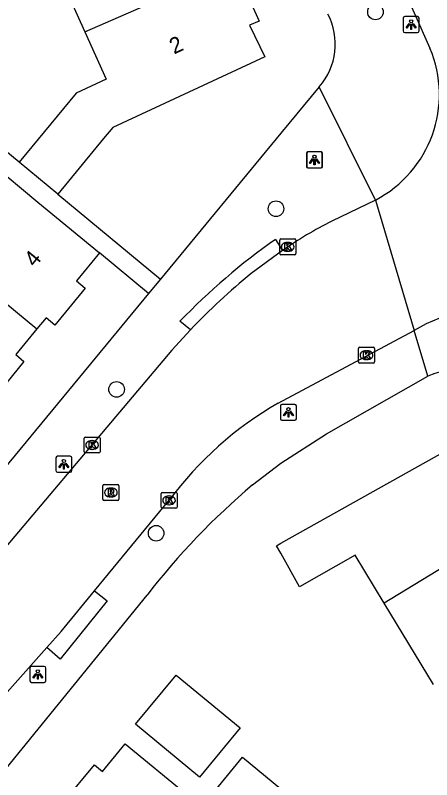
# Model space of a CAD drawing. Extents: x 162074 to 163034, y 381824 to 382557.
# Drawn here: x 162483.35 to 162509.46, y 382294.33 to 382342.23 of the extents above; entities that cross this region are included whole.
import ezdxf

# ---------------------------------------------------------------- set-up
doc = ezdxf.new("R2010")
doc.units = 0
for name, color, linetype in [('IMGEO_Boom', 7, 'Continuous'), ('IMGEO_Kolk', 7, 'Continuous'), ('IMGEO_Lichtpunt', 7, 'Continuous'), ('IMGEO_Pand', 7, 'Continuous'), ('IMGEO_Pand_nummerreeks', 7, 'Continuous'), ('IMGEO_Rijbaan_lokaal_open', 7, 'Continuous'), ('IMGEO_Rioolput', 7, 'Continuous'), ('IMGEO_Voetpad_open', 7, 'Continuous')]:
    doc.layers.add(name, color=color, linetype=linetype)

msp = doc.modelspace()

# ---------------------------------------------------------------- linework, layer by layer
at = {"layer": 'IMGEO_Boom'}
for centre in [(162505.936, 382342.432), (162499.7, 382330.105), (162489.706, 382318.782), (162492.185, 382309.77)]:
    msp.add_circle(centre, 0.489, dxfattribs=at)
at = {"layer": 'IMGEO_Kolk'}
for p, q in [((162499.935, 382327.291), (162499.935, 382328.143)), ((162500.01, 382328.217), (162500.862, 382328.217)), ((162500.936, 382328.143), (162500.936, 382327.291)), ((162500.423, 382327.997), (162500.448, 382327.997)), ((162500.862, 382327.217), (162500.01, 382327.217)), ((162500.446, 382327.437), (162500.421, 382327.437)), ((162504.948, 382321.43), (162505.8, 382321.43)), ((162504.873, 382320.504), (162504.873, 382321.356)), ((162505.361, 382321.21), (162505.386, 382321.21)), ((162505.874, 382321.356), (162505.874, 382320.504)), ((162505.8, 382320.43), (162504.948, 382320.43)), ((162505.384, 382320.65), (162505.359, 382320.65)), ((162487.67, 382314.873), (162487.67, 382315.725)), ((162487.745, 382315.799), (162488.597, 382315.799)), ((162488.671, 382315.725), (162488.671, 382314.873)), ((162488.158, 382315.579), (162488.183, 382315.579)), ((162488.597, 382314.799), (162487.745, 382314.799)), ((162488.181, 382315.019), (162488.156, 382315.019)), ((162492.495, 382311.407), (162492.495, 382312.259)), ((162492.57, 382312.333), (162493.422, 382312.333)), ((162493.496, 382312.259), (162493.496, 382311.407)), ((162492.983, 382312.113), (162493.008, 382312.113)), ((162493.422, 382311.333), (162492.57, 382311.333)), ((162493.006, 382311.553), (162492.981, 382311.553))]:
    msp.add_line(p, q, dxfattribs=at)
for points in [[(162499.935, 382327.291), (162499.935, 382328.143)], [(162500.01, 382328.217), (162500.862, 382328.217)], [(162500.936, 382328.143), (162500.936, 382327.291)], [(162500.256, 382327.917), (162500.379, 382327.917), (162500.379, 382327.766), (162500.509, 382327.917), (162500.673, 382327.917), (162500.527, 382327.766), (162500.68, 382327.517), (162500.528, 382327.517), (162500.443, 382327.681), (162500.379, 382327.614), (162500.379, 382327.517), (162500.256, 382327.517), (162500.256, 382327.917)], [(162500.862, 382327.217), (162500.01, 382327.217)], [(162504.948, 382321.43), (162505.8, 382321.43)], [(162504.873, 382320.504), (162504.873, 382321.356)], [(162505.194, 382321.13), (162505.317, 382321.13), (162505.317, 382320.979), (162505.447, 382321.13), (162505.611, 382321.13), (162505.465, 382320.979), (162505.618, 382320.73), (162505.466, 382320.73), (162505.381, 382320.894), (162505.317, 382320.827), (162505.317, 382320.73), (162505.194, 382320.73), (162505.194, 382321.13)], [(162505.874, 382321.356), (162505.874, 382320.504)], [(162505.8, 382320.43), (162504.948, 382320.43)], [(162487.67, 382314.873), (162487.67, 382315.725)], [(162487.745, 382315.799), (162488.597, 382315.799)], [(162488.671, 382315.725), (162488.671, 382314.873)], [(162487.991, 382315.499), (162488.114, 382315.499), (162488.114, 382315.348), (162488.244, 382315.499), (162488.408, 382315.499), (162488.262, 382315.348), (162488.415, 382315.099), (162488.263, 382315.099), (162488.178, 382315.263), (162488.114, 382315.196), (162488.114, 382315.099), (162487.991, 382315.099), (162487.991, 382315.499)], [(162488.597, 382314.799), (162487.745, 382314.799)], [(162492.495, 382311.407), (162492.495, 382312.259)], [(162492.57, 382312.333), (162493.422, 382312.333)], [(162493.496, 382312.259), (162493.496, 382311.407)], [(162492.816, 382312.033), (162492.939, 382312.033), (162492.939, 382311.882), (162493.069, 382312.033), (162493.233, 382312.033), (162493.087, 382311.882), (162493.24, 382311.633), (162493.088, 382311.633), (162493.003, 382311.797), (162492.939, 382311.73), (162492.939, 382311.633), (162492.816, 382311.633), (162492.816, 382312.033)], [(162493.422, 382311.333), (162492.57, 382311.333)]]:
    msp.add_lwpolyline(points, dxfattribs=at)
for centre, start, end in [((162500.012, 382328.141), 91.552, 178.448), ((162500.012, 382328.141), 91.552, 178.448), ((162500.86, 382328.141), 1.552, 88.448), ((162500.86, 382328.141), 1.552, 88.448), ((162500.012, 382327.293), 181.552, 268.448), ((162500.012, 382327.293), 181.552, 268.448), ((162500.86, 382327.293), 271.552, 358.448), ((162500.86, 382327.293), 271.552, 358.448), ((162504.95, 382321.354), 91.552, 178.448), ((162504.95, 382321.354), 91.552, 178.448), ((162505.798, 382321.354), 1.552, 88.448), ((162505.798, 382321.354), 1.552, 88.448), ((162504.95, 382320.506), 181.552, 268.448), ((162504.95, 382320.506), 181.552, 268.448), ((162505.798, 382320.506), 271.552, 358.448), ((162505.798, 382320.506), 271.552, 358.448), ((162487.747, 382315.723), 91.552, 178.448), ((162487.747, 382315.723), 91.552, 178.448), ((162488.595, 382315.723), 1.552, 88.448), ((162488.595, 382315.723), 1.552, 88.448), ((162487.747, 382314.875), 181.552, 268.448), ((162487.747, 382314.875), 181.552, 268.448), ((162488.595, 382314.875), 271.552, 358.448), ((162488.595, 382314.875), 271.552, 358.448), ((162492.572, 382312.257), 91.552, 178.448), ((162492.572, 382312.257), 91.552, 178.448), ((162493.42, 382312.257), 1.552, 88.448), ((162493.42, 382312.257), 1.552, 88.448), ((162492.572, 382311.409), 181.552, 268.448), ((162492.572, 382311.409), 181.552, 268.448), ((162493.42, 382311.409), 271.552, 358.448), ((162493.42, 382311.409), 271.552, 358.448)]:
    msp.add_arc(centre, 0.0765, start, end, dxfattribs=at)
for centre, major_axis, ratio, start_param, end_param in [((162500.422, 382327.717), (-0.387, 0.002), 0.722429, 4.712389, 7.853982), ((162500.447, 382327.717), (-0.39, 0.002), 0.717154, 1.570796, 4.712389), ((162505.36, 382320.93), (-0.387, 0.002), 0.722429, 4.712389, 7.853982), ((162505.385, 382320.93), (-0.39, 0.002), 0.717154, 1.570796, 4.712389), ((162488.157, 382315.299), (-0.387, 0.002), 0.722429, 4.712389, 7.853982), ((162488.182, 382315.299), (-0.39, 0.002), 0.717154, 1.570796, 4.712389), ((162492.982, 382311.833), (-0.387, 0.002), 0.722429, 4.712389, 7.853982), ((162493.007, 382311.833), (-0.39, 0.002), 0.717154, 1.570796, 4.712389)]:
    msp.add_ellipse(centre, major_axis=major_axis, ratio=ratio, start_param=start_param, end_param=end_param, dxfattribs=at)
at = {"layer": 'IMGEO_Lichtpunt'}
for p, q in [((162507.672, 382342.049), (162507.672, 382341.242)), ((162507.672, 382342.049), (162507.672, 382341.242)), ((162508.574, 382342.144), (162507.766, 382342.144)), ((162508.574, 382342.144), (162507.766, 382342.144)), ((162508.668, 382341.242), (162508.668, 382342.049)), ((162508.668, 382341.242), (162508.668, 382342.049)), ((162507.766, 382341.148), (162508.574, 382341.148)), ((162507.766, 382341.148), (162508.574, 382341.148)), ((162501.603, 382333.566), (162501.603, 382332.759)), ((162501.603, 382333.566), (162501.603, 382332.759)), ((162501.623, 382333.565), (162501.623, 382332.758)), ((162501.623, 382333.565), (162501.623, 382332.758)), ((162502.505, 382333.661), (162501.697, 382333.661)), ((162502.505, 382333.661), (162501.697, 382333.661)), ((162502.525, 382333.66), (162501.717, 382333.66)), ((162502.525, 382333.66), (162501.717, 382333.66)), ((162502.599, 382332.759), (162502.599, 382333.566)), ((162502.599, 382332.759), (162502.599, 382333.566)), ((162502.619, 382332.758), (162502.619, 382333.565)), ((162502.619, 382332.758), (162502.619, 382333.565)), ((162501.697, 382332.665), (162502.505, 382332.665)), ((162501.697, 382332.665), (162502.505, 382332.665)), ((162501.717, 382332.664), (162502.525, 382332.664)), ((162501.717, 382332.664), (162502.525, 382332.664)), ((162499.979, 382317.748), (162499.979, 382316.941)), ((162499.979, 382317.748), (162499.979, 382316.941)), ((162500.881, 382317.843), (162500.073, 382317.843)), ((162500.881, 382317.843), (162500.073, 382317.843)), ((162500.975, 382316.941), (162500.975, 382317.748)), ((162500.975, 382316.941), (162500.975, 382317.748)), ((162500.073, 382316.847), (162500.881, 382316.847)), ((162500.073, 382316.847), (162500.881, 382316.847)), ((162485.903, 382314.501), (162485.903, 382313.694)), ((162485.903, 382314.501), (162485.903, 382313.694)), ((162486.805, 382314.596), (162485.997, 382314.596)), ((162486.805, 382314.596), (162485.997, 382314.596)), ((162486.899, 382313.694), (162486.899, 382314.501)), ((162486.899, 382313.694), (162486.899, 382314.501)), ((162485.997, 382313.6), (162486.805, 382313.6)), ((162485.997, 382313.6), (162486.805, 382313.6)), ((162484.271, 382301.324), (162484.271, 382300.517)), ((162484.271, 382301.324), (162484.271, 382300.517)), ((162485.173, 382301.419), (162484.365, 382301.419)), ((162485.173, 382301.419), (162484.365, 382301.419)), ((162485.267, 382300.517), (162485.267, 382301.324)), ((162485.267, 382300.517), (162485.267, 382301.324)), ((162484.365, 382300.423), (162485.173, 382300.423)), ((162484.365, 382300.423), (162485.173, 382300.423))]:
    msp.add_line(p, q, dxfattribs=at)
for points in [[(162508.046, 382341.713), (162508.085, 382341.685), (162507.897, 382341.423), (162507.859, 382341.45), (162508.046, 382341.713)], [(162508.148, 382341.665), (162508.195, 382341.665), (162508.195, 382341.343), (162508.148, 382341.343), (162508.148, 382341.665)], [(162508.258, 382341.685), (162508.296, 382341.712), (162508.483, 382341.45), (162508.444, 382341.422), (162508.258, 382341.685)], [(162501.977, 382333.23), (162502.016, 382333.202), (162501.828, 382332.94), (162501.79, 382332.967), (162501.977, 382333.23)], [(162501.997, 382333.229), (162502.036, 382333.201), (162501.848, 382332.939), (162501.81, 382332.966), (162501.997, 382333.229)], [(162502.079, 382333.182), (162502.126, 382333.182), (162502.126, 382332.86), (162502.079, 382332.86), (162502.079, 382333.182)], [(162502.099, 382333.181), (162502.146, 382333.181), (162502.146, 382332.859), (162502.099, 382332.859), (162502.099, 382333.181)], [(162502.189, 382333.202), (162502.227, 382333.229), (162502.414, 382332.967), (162502.375, 382332.939), (162502.189, 382333.202)], [(162502.209, 382333.201), (162502.247, 382333.228), (162502.434, 382332.966), (162502.395, 382332.938), (162502.209, 382333.201)], [(162500.353, 382317.412), (162500.392, 382317.384), (162500.204, 382317.122), (162500.166, 382317.149), (162500.353, 382317.412)], [(162500.455, 382317.364), (162500.502, 382317.364), (162500.502, 382317.042), (162500.455, 382317.042), (162500.455, 382317.364)], [(162500.565, 382317.384), (162500.603, 382317.411), (162500.79, 382317.149), (162500.751, 382317.121), (162500.565, 382317.384)], [(162486.277, 382314.165), (162486.316, 382314.137), (162486.128, 382313.875), (162486.09, 382313.902), (162486.277, 382314.165)], [(162486.379, 382314.117), (162486.426, 382314.117), (162486.426, 382313.795), (162486.379, 382313.795), (162486.379, 382314.117)], [(162486.489, 382314.137), (162486.527, 382314.164), (162486.714, 382313.902), (162486.675, 382313.874), (162486.489, 382314.137)], [(162484.645, 382300.988), (162484.684, 382300.96), (162484.496, 382300.698), (162484.458, 382300.725), (162484.645, 382300.988)], [(162484.747, 382300.94), (162484.794, 382300.94), (162484.794, 382300.618), (162484.747, 382300.618), (162484.747, 382300.94)], [(162484.857, 382300.96), (162484.895, 382300.987), (162485.082, 382300.725), (162485.043, 382300.697), (162484.857, 382300.96)]]:
    msp.add_lwpolyline(points, dxfattribs=at)
for centre in [(162508.171, 382341.847), (162502.102, 382333.364), (162502.122, 382333.363), (162500.478, 382317.546), (162486.402, 382314.299), (162484.77, 382301.122)]:
    msp.add_circle(centre, 0.0994, dxfattribs=at)
for centre, start, end in [((162507.766, 382342.049), 90, 180), ((162507.766, 382342.049), 90, 180), ((162508.574, 382342.049), 0, 90), ((162508.574, 382342.049), 0, 90), ((162507.766, 382341.242), 180, 270), ((162507.766, 382341.242), 180, 270), ((162508.574, 382341.242), 270, 0), ((162508.574, 382341.242), 270, 360), ((162501.697, 382333.566), 90, 180), ((162501.697, 382333.566), 90, 180), ((162501.717, 382333.565), 90, 180), ((162501.717, 382333.565), 90, 180), ((162502.505, 382333.566), 0, 90), ((162502.505, 382333.566), 0, 90), ((162502.525, 382333.565), 0, 90), ((162502.525, 382333.565), 0, 90), ((162501.697, 382332.759), 180, 270), ((162501.697, 382332.759), 180, 270), ((162501.717, 382332.758), 180, 270), ((162501.717, 382332.758), 180, 270), ((162502.505, 382332.759), 270, 0), ((162502.505, 382332.759), 270, 360), ((162502.525, 382332.758), 270, 0), ((162502.525, 382332.758), 270, 360), ((162500.073, 382317.748), 90, 180), ((162500.073, 382317.748), 90, 180), ((162500.881, 382317.748), 0, 90), ((162500.881, 382317.748), 0, 90), ((162500.073, 382316.941), 180, 270), ((162500.073, 382316.941), 180, 270), ((162500.881, 382316.941), 270, 0), ((162500.881, 382316.941), 270, 360), ((162485.997, 382314.501), 90, 180), ((162485.997, 382314.501), 90, 180), ((162486.805, 382314.501), 0, 90), ((162486.805, 382314.501), 0, 90), ((162485.997, 382313.694), 180, 270), ((162485.997, 382313.694), 180, 270), ((162486.805, 382313.694), 270, 0), ((162486.805, 382313.694), 270, 360), ((162484.365, 382301.324), 90, 180), ((162484.365, 382301.324), 90, 180), ((162485.173, 382301.324), 0, 90), ((162485.173, 382301.324), 0, 90), ((162484.365, 382300.517), 180, 270), ((162484.365, 382300.517), 180, 270), ((162485.173, 382300.517), 270, 0), ((162485.173, 382300.517), 270, 360)]:
    msp.add_arc(centre, 0.0946, start, end, dxfattribs=at)
at = {"layer": 'IMGEO_Pand'}
for points in [[(162485.296, 382346.572), (162487.714, 382341.196)], [(162496.445, 382345.014), (162496.755, 382344.347), (162497.405, 382344.624), (162498.654, 382341.85), (162498.034, 382341.602), (162498.995, 382339.629), (162489.464, 382335.199), (162488.889, 382334.502), (162486.015, 382331.018)], [(162487.714, 382341.196), (162496.445, 382345.014)], [(162487.714, 382341.196), (162489.047, 382338.232), (162487.169, 382337.352), (162483.592, 382333.018)], [(162479.625, 382334.767), (162481.796, 382332.976), (162484.773, 382330.52), (162488.629, 382327.337)], [(162486.015, 382331.018), (162483.592, 382333.018)], [(162477.874, 382328.222), (162484.715, 382322.583)], [(162488.629, 382327.337), (162487.187, 382325.591), (162487.741, 382325.134), (162485.83, 382322.818), (162485.282, 382323.27), (162484.715, 382322.583)], [(162484.715, 382322.583), (162483.382, 382320.967), (162483.9, 382320.54), (162482.003, 382318.241), (162481.474, 382318.677), (162480.883, 382317.961)], [(162506.484, 382305.391), (162504.665, 382308.393), (162501.176, 382306.412), (162500, 382308.518), (162499.735, 382308.992), (162500, 382309.14), (162511.402, 382315.528), (162511.986, 382314.601), (162512.506, 382314.97), (162514.105, 382312.367), (162513.559, 382312.037), (162514.538, 382310.298)], [(162514.538, 382310.298), (162506.484, 382305.391)], [(162509.575, 382300.289), (162506.484, 382305.391)], [(162490.896, 382297.801), (162493.439, 382300.888), (162497.453, 382297.582), (162494.91, 382294.495), (162490.896, 382297.801)], [(162486.363, 382291.79), (162486.927, 382292.474), (162486.387, 382292.919), (162488.311, 382295.255), (162488.816, 382294.839), (162490.252, 382296.582), (162494.111, 382293.403), (162497.184, 382290.872), (162493.259, 382286.105)], [(162495.898, 382293.681), (162497.592, 382295.738), (162500, 382293.755), (162500.672, 382293.201), (162500, 382292.385), (162498.978, 382291.144), (162495.898, 382293.681)]]:
    msp.add_lwpolyline(points, dxfattribs=at)
at = {"layer": 'IMGEO_Rijbaan_lokaal_open'}
for points in [[(162507.37, 382344.617), (162509.349, 382340.171)], [(162505.928, 382330.651), (162503.197, 382329.33)], [(162505.928, 382330.651), (162508.367, 382322.476)], [(162500.099, 382327.492), (162498.149, 382326.045)], [(162494.332, 382322.507), (162493.176, 382321.235), (162479.463, 382305.043), (162469.096, 382292.53)], [(162499.83, 382317.919), (162508.367, 382322.476)], [(162488.329, 382306.167), (162492.996, 382311.833)], [(162485.327, 382302.608), (162486.228, 382303.617), (162488.329, 382306.167)], [(162454.648, 382265.37), (162456.009, 382267.016), (162459.852, 382271.661), (162463.337, 382276.342), (162470.953, 382285.525), (162475.751, 382291.321), (162481.508, 382298.327), (162485.327, 382302.608)]]:
    msp.add_lwpolyline(points, dxfattribs=at)
for centre, radius, start, end in [((162502.499, 382337.258), 7.444, 297.4284, 23.04), ((162516.527, 382303.331), 29.217, 117.1458, 124.2144), ((162523.432, 382294.941), 40.084, 129.1053, 136.5499), ((162512.867, 382315.071), 8.665, 30.9294, 121.2898), ((162511.105, 382298.379), 22.56, 119.9848, 143.3884)]:
    msp.add_arc(centre, radius, start, end, dxfattribs=at)
at = {"layer": 'IMGEO_Rioolput'}
for p, q in [((162488.848, 382311.897), (162488.848, 382312.749)), ((162488.923, 382312.823), (162489.775, 382312.823)), ((162489.849, 382312.749), (162489.849, 382311.897)), ((162489.336, 382312.603), (162489.361, 382312.603)), ((162489.775, 382311.823), (162488.923, 382311.823)), ((162489.359, 382312.043), (162489.334, 382312.043))]:
    msp.add_line(p, q, dxfattribs=at)
for points in [[(162488.848, 382311.897), (162488.848, 382312.749)], [(162488.923, 382312.823), (162489.775, 382312.823)], [(162489.849, 382312.749), (162489.849, 382311.897)], [(162489.437, 382312.521), (162489.185, 382312.523), (162489.185, 382312.123)], [(162489.185, 382312.123), (162489.309, 382312.123), (162489.309, 382312.285), (162489.32, 382312.285)], [(162489.363, 382312.442), (162489.309, 382312.442), (162489.309, 382312.361)], [(162489.309, 382312.361), (162489.361, 382312.361)], [(162489.775, 382311.823), (162488.923, 382311.823)], [(162489.367, 382312.256), (162489.438, 382312.123), (162489.578, 382312.123), (162489.513, 382312.249)]]:
    msp.add_lwpolyline(points, dxfattribs=at)
for centre, radius, start, end in [((162488.925, 382312.747), 0.0765, 91.552, 178.448), ((162488.925, 382312.747), 0.0765, 91.552, 178.448), ((162489.773, 382312.747), 0.0765, 1.552, 88.448), ((162489.773, 382312.747), 0.0765, 1.552, 88.448), ((162489.319, 382312.232), 0.0533, 26.0293, 88.6989), ((162489.345, 382312.55), 0.19, 274.7715, 282.9687), ((162489.369, 382312.346), 0.0964, 77.0061, 93.1865), ((162489.383, 382312.403), 0.0378, 276.6634, 79.6772), ((162489.436, 382312.411), 0.109, 350.3612, 89.416), ((162489.434, 382312.411), 0.112, 277.5842, 350.9817), ((162489.418, 382312.196), 0.108, 29.5134, 73.7905), ((162488.925, 382311.899), 0.0765, 181.552, 268.448), ((162488.925, 382311.899), 0.0765, 181.552, 268.448), ((162489.773, 382311.899), 0.0765, 271.552, 358.448), ((162489.773, 382311.899), 0.0765, 271.552, 358.448)]:
    msp.add_arc(centre, radius, start, end, dxfattribs=at)
for centre, major_axis, ratio, start_param, end_param in [((162489.335, 382312.323), (-0.387, 0.002), 0.722429, 4.712389, 7.853982), ((162489.36, 382312.323), (-0.39, 0.002), 0.717154, 1.570796, 4.712389)]:
    msp.add_ellipse(centre, major_axis=major_axis, ratio=ratio, start_param=start_param, end_param=end_param, dxfattribs=at)
at = {"layer": 'IMGEO_Voetpad_open'}
for points in [[(162483.592, 382333.018), (162475.992, 382339.291)], [(162502.414, 382337.752), (162500, 382334.829), (162492.459, 382325.699)], [(162505.928, 382330.651), (162502.414, 382337.752)], [(162486.015, 382331.018), (162492.459, 382325.699)], [(162499.67, 382328.18), (162500.099, 382327.492)], [(162491.711, 382324.793), (162488.629, 382327.337)], [(162492.459, 382325.699), (162491.711, 382324.793)], [(162491.711, 382324.793), (162468.578, 382296.782)], [(162494.332, 382322.507), (162493.678, 382323.052)], [(162509.228, 382319.617), (162508.367, 382322.476)], [(162498.232, 382312.795), (162500, 382314.167), (162502.87, 382316.001), (162509.228, 382319.617)], [(162488.329, 382306.167), (162489.121, 382305.527), (162486.178, 382301.886), (162485.327, 382302.608)], [(162457.453, 382264.041), (162458.343, 382265.121), (162463.534, 382271.417), (162491.614, 382305.9)]]:
    msp.add_lwpolyline(points, dxfattribs=at)
for centre, radius, start, end in [((162823.329, 382493.105), 340.546, 202.61246, 208.21114), ((162797.82, 382480.429), 313.884, 202.28108, 208.37189), ((162499.372, 382340.418), 4.045, 318.7665, 27.7159), ((162522.533, 382295.4), 39.965, 124.8946, 136.2197), ((162511.239, 382314.905), 5.123, 33.4114, 113.1082), ((162527.318, 382278.254), 45.156, 130.0997, 142.2489)]:
    msp.add_arc(centre, radius, start, end, dxfattribs=at)

# ---------------------------------------------------------------- texts
at = {"layer": 'IMGEO_Pand_nummerreeks'}
for s, rotation, p in [('2', 24.929, (162493.308, 382339.764)), ('4', 50.5044, (162484.584, 382326.391))]:
    msp.add_text(s, height=1, rotation=rotation, dxfattribs=at).set_placement(p)

doc.saveas('drawing.dxf')
